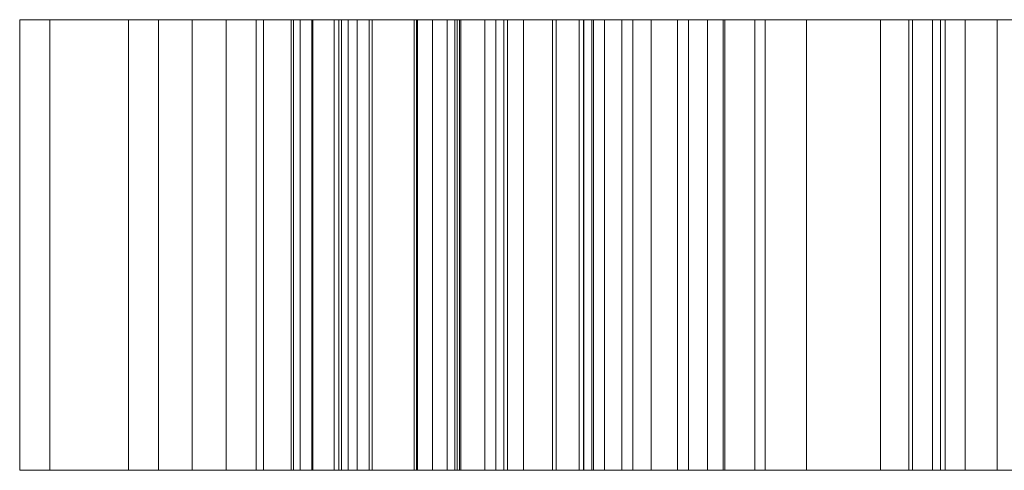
# Model space of a CAD drawing. Header units: inches. Extents: x 15 to 638, y -384 to 556.
# Tile 1050 of 1056: x 587.41 to 596.15, y 455.5 to 459.5. Entities that reach past the tile are written whole.
import ezdxf

# ---------------------------------------------------------------- set-up
doc = ezdxf.new("R2010")
doc.units = ezdxf.units.IN
doc.header["$MEASUREMENT"] = 0
doc.layers.add('A-GENM', color=13, linetype='Continuous', lineweight=9)

# ---------------------------------------------------------------- blocks, each defined once
blk = doc.blocks.new('Signage - Signage-5643857-_3D_')
at = {"layer": 'A-GENM'}
mesh = blk.add_polyface(dxfattribs=at)
corners = [(-5, 6, 4), (-5, -6, 4), (5, -6, 4), (5, 6, 4)]
mesh.append_faces([[corners[k] for k in face] for face in [(0, 1, 2, 3)]])
mesh = blk.add_polyface(dxfattribs=at)
corners = [(5, -6), (-5, -6), (-5, 6), (5, 6)]
mesh.append_faces([[corners[k] for k in face] for face in [(0, 1, 2, 3)]])
mesh = blk.add_polyface(dxfattribs=at)
corners = [(5, 6, 4), (5, 6), (-5, 6), (-5, 6, 4)]
mesh.append_faces([[corners[k] for k in face] for face in [(0, 1, 2, 3)]])
mesh = blk.add_polyface(dxfattribs=at)
corners = [(5, -6, 4), (5, -6), (5, 6), (5, 6, 4)]
mesh.append_faces([[corners[k] for k in face] for face in [(0, 1, 2, 3)]])
mesh = blk.add_polyface(dxfattribs=at)
corners = [(-2.464, 0.3398, 4), (-2.1976, 0.0734, 4), (-0.5088, 1.7622, 4), (-1.0842, -1.0399, 4), (-0.7991, -1.325, 4), (1.3319, 0.806, 4), (1.0655, 1.0723, 4), (-0.6228, -0.6159, 4), (-0.0479, 2.1857, 4), (-0.333, 2.4708, 4)]
mesh.append_faces([[corners[k] for k in face] for face in [(2, 8, 9, 0)]], dxfattribs={"vtx0": -1, "vtx3": -1})
mesh.append_faces([[corners[k] for k in face] for face in [(3, 4, 7)]], dxfattribs={"vtx1": -1, "vtx2": -1})
mesh.append_faces([[corners[k] for k in face] for face in [(7, 8, 2, 3)]], dxfattribs={"vtx1": -1, "vtx3": -1})
mesh.append_faces([[corners[k] for k in face] for face in [(0, 1, 2), (5, 6, 7, 4)]], dxfattribs={"vtx2": -1})
mesh = blk.add_polyface(dxfattribs=at)
corners = [(-2.464, 0.3398), (-0.333, 2.4708), (-0.0479, 2.1857), (-0.6228, -0.6159), (1.0655, 1.0723), (1.3319, 0.806), (-0.7991, -1.325), (-1.0842, -1.0399), (-0.5088, 1.7622), (-2.1976, 0.0734)]
mesh.append_faces([[corners[k] for k in face] for face in [(3, 6, 7, 8)]], dxfattribs={"vtx0": -1, "vtx3": -1})
mesh.append_faces([[corners[k] for k in face] for face in [(2, 3, 8, 1)]], dxfattribs={"vtx1": -1, "vtx2": -1})
mesh.append_faces([[corners[k] for k in face] for face in [(3, 4, 5, 6), (8, 9, 0, 1)]], dxfattribs={"vtx3": -1})
mesh = blk.add_polyface(dxfattribs=at)
corners = [(-0.333, 2.4708, 4), (-0.333, 2.4708), (-2.464, 0.3398), (-2.464, 0.3398, 4)]
mesh.append_faces([[corners[k] for k in face] for face in [(0, 1, 2, 3)]])
mesh = blk.add_polyface(dxfattribs=at)
corners = [(-0.0479, 2.1857, 4), (-0.0479, 2.1857), (-0.333, 2.4708), (-0.333, 2.4708, 4)]
mesh.append_faces([[corners[k] for k in face] for face in [(0, 1, 2, 3)]])
mesh = blk.add_polyface(dxfattribs=at)
corners = [(-0.6228, -0.6159, 4), (-0.6228, -0.6159), (-0.0479, 2.1857), (-0.0479, 2.1857, 4)]
mesh.append_faces([[corners[k] for k in face] for face in [(0, 1, 2, 3)]])
mesh = blk.add_polyface(dxfattribs=at)
corners = [(-2.1976, 0.0734, 4), (-2.1976, 0.0734), (-0.5088, 1.7622), (-0.5088, 1.7622, 4)]
mesh.append_faces([[corners[k] for k in face] for face in [(0, 1, 2, 3)]])
mesh = blk.add_polyface(dxfattribs=at)
corners = [(-0.5088, 1.7622, 4), (-0.5088, 1.7622), (-1.0842, -1.0399), (-1.0842, -1.0399, 4)]
mesh.append_faces([[corners[k] for k in face] for face in [(0, 1, 2, 3)]])
mesh = blk.add_polyface(dxfattribs=at)
corners = [(1.0655, 1.0723, 4), (1.0655, 1.0723), (-0.6228, -0.6159), (-0.6228, -0.6159, 4)]
mesh.append_faces([[corners[k] for k in face] for face in [(0, 1, 2, 3)]])
mesh = blk.add_polyface(dxfattribs=at)
corners = [(1.3319, 0.806, 4), (1.3319, 0.806), (1.0655, 1.0723), (1.0655, 1.0723, 4)]
mesh.append_faces([[corners[k] for k in face] for face in [(0, 1, 2, 3)]])
mesh = blk.add_polyface(dxfattribs=at)
corners = [(-0.7991, -1.325, 4), (-0.7991, -1.325), (1.3319, 0.806), (1.3319, 0.806, 4)]
mesh.append_faces([[corners[k] for k in face] for face in [(0, 1, 2, 3)]])
mesh = blk.add_polyface(dxfattribs=at)
corners = [(-0.5811, -1.543, 4), (-0.2997, -1.8245, 4), (0.6097, -1.402, 4), (1.4874, -2.2797, 4), (1.0655, -3.1897, 4), (1.347, -3.4711, 4), (2.6273, -0.4895, 4), (2.4005, -0.2627, 4), (0.9739, -1.2335, 4), (1.7522, -0.8724, 4), (2.2475, -0.6424, 4), (1.9884, -1.2002, 4), (1.6565, -1.916, 4)]
mesh.append_faces([[corners[k] for k in face] for face in [(6, 12, 5)]], dxfattribs={"vtx0": -1, "vtx1": -1})
mesh.append_faces([[corners[k] for k in face] for face in [(8, 2, 3, 12), (8, 7, 0), (10, 6, 7)]], dxfattribs={"vtx0": -1, "vtx2": -1})
mesh.append_faces([[corners[k] for k in face] for face in [(7, 8, 9, 10), (6, 10, 11, 12)]], dxfattribs={"vtx0": -1, "vtx3": -1})
mesh.append_faces([[corners[k] for k in face] for face in [(0, 1, 2, 8), (3, 4, 5, 12)]], dxfattribs={"vtx2": -1, "vtx3": -1})
mesh = blk.add_polyface(dxfattribs=at)
corners = [(-0.5811, -1.543), (2.4005, -0.2627), (2.6273, -0.4895), (1.347, -3.4711), (1.0655, -3.1897), (1.4874, -2.2797), (0.6097, -1.402), (-0.2997, -1.8245), (0.9739, -1.2335), (1.6565, -1.916), (1.9884, -1.2002), (2.2475, -0.6424), (1.7522, -0.8724)]
mesh.append_faces([[corners[k] for k in face] for face in [(1, 8, 0)]], dxfattribs={"vtx0": -1, "vtx1": -1})
mesh.append_faces([[corners[k] for k in face] for face in [(9, 2, 3), (11, 1, 2)]], dxfattribs={"vtx0": -1, "vtx2": -1})
mesh.append_faces([[corners[k] for k in face] for face in [(2, 9, 10, 11), (1, 11, 12, 8)]], dxfattribs={"vtx0": -1, "vtx3": -1})
mesh.append_faces([[corners[k] for k in face] for face in [(8, 9, 5, 6)]], dxfattribs={"vtx1": -1, "vtx3": -1})
mesh.append_faces([[corners[k] for k in face] for face in [(3, 4, 5, 9), (6, 7, 0, 8)]], dxfattribs={"vtx2": -1, "vtx3": -1})
mesh = blk.add_polyface(dxfattribs=at)
corners = [(2.4005, -0.2627, 4), (2.4005, -0.2627), (-0.5811, -1.543), (-0.5811, -1.543, 4)]
mesh.append_faces([[corners[k] for k in face] for face in [(0, 1, 2, 3)]])
mesh = blk.add_polyface(dxfattribs=at)
corners = [(2.6273, -0.4895, 4), (2.6273, -0.4895), (2.4005, -0.2627), (2.4005, -0.2627, 4)]
mesh.append_faces([[corners[k] for k in face] for face in [(0, 1, 2, 3)]])
mesh = blk.add_polyface(dxfattribs=at)
corners = [(1.347, -3.4711, 4), (1.347, -3.4711), (2.6273, -0.4895), (2.6273, -0.4895, 4)]
mesh.append_faces([[corners[k] for k in face] for face in [(0, 1, 2, 3)]])
mesh = blk.add_polyface(dxfattribs=at)
corners = [(1.7522, -0.8724, 4), (1.7522, -0.8724), (2.2475, -0.6424), (2.2475, -0.6424, 4)]
mesh.append_faces([[corners[k] for k in face] for face in [(0, 1, 2, 3)]])
mesh = blk.add_polyface(dxfattribs=at)
corners = [(2.2475, -0.6424, 4), (2.2475, -0.6424), (1.9884, -1.2002), (1.9884, -1.2002, 4)]
mesh.append_faces([[corners[k] for k in face] for face in [(0, 1, 2, 3)]])
mesh = blk.add_polyface(dxfattribs=at)
corners = [(0.9739, -1.2335, 4), (0.9739, -1.2335), (1.7522, -0.8724), (1.7522, -0.8724, 4)]
mesh.append_faces([[corners[k] for k in face] for face in [(0, 1, 2, 3)]])
mesh = blk.add_polyface(dxfattribs=at)
corners = [(-1.0842, -1.0399, 4), (-1.0842, -1.0399), (-0.7991, -1.325), (-0.7991, -1.325, 4)]
mesh.append_faces([[corners[k] for k in face] for face in [(0, 1, 2, 3)]])
mesh = blk.add_polyface(dxfattribs=at)
corners = [(1.9884, -1.2002, 4), (1.9884, -1.2002), (1.6565, -1.916), (1.6565, -1.916, 4)]
mesh.append_faces([[corners[k] for k in face] for face in [(0, 1, 2, 3)]])
mesh = blk.add_polyface(dxfattribs=at)
corners = [(1.6565, -1.916, 4), (1.6565, -1.916), (0.9739, -1.2335), (0.9739, -1.2335, 4)]
mesh.append_faces([[corners[k] for k in face] for face in [(0, 1, 2, 3)]])
mesh = blk.add_polyface(dxfattribs=at)
corners = [(-0.2997, -1.8245, 4), (-0.2997, -1.8245), (0.6097, -1.402), (0.6097, -1.402, 4)]
mesh.append_faces([[corners[k] for k in face] for face in [(0, 1, 2, 3)]])
mesh = blk.add_polyface(dxfattribs=at)
corners = [(0.6097, -1.402, 4), (0.6097, -1.402), (1.4874, -2.2797), (1.4874, -2.2797, 4)]
mesh.append_faces([[corners[k] for k in face] for face in [(0, 1, 2, 3)]])
mesh = blk.add_polyface(dxfattribs=at)
corners = [(-0.5811, -1.543, 4), (-0.5811, -1.543), (-0.2997, -1.8245), (-0.2997, -1.8245, 4)]
mesh.append_faces([[corners[k] for k in face] for face in [(0, 1, 2, 3)]])
mesh = blk.add_polyface(dxfattribs=at)
corners = [(3.4629, -3.9222, 4), (4.0622, -4.5215, 4), (3.6772, -4.9065, 4), (3.2615, -4.7827, 4), (2.8287, -4.4867, 4), (2.5134, -3.9898, 4), (2.4999, -3.4207, 4), (2.8641, -2.8562, 4), (3.3656, -2.5211, 4), (3.7079, -2.453, 4), (4.0908, -2.5341, 4), (4.4894, -2.8177, 4), (4.7354, -3.1704, 4), (4.801, -3.52, 4), (4.6761, -3.8878, 4), (4.9909, -4.0642, 4), (5.1823, -3.5507, 4), (5.1009, -3.0479, 4), (4.7599, -2.5555, 4), (4.0685, -2.1252, 4), (3.6883, -2.0753, 4), (3.2959, -2.1512, 4), (2.5868, -2.6007, 4), (2.1505, -3.2976, 4), (2.1505, -4.0715, 4), (2.5836, -4.7744, 4), (3.1198, -5.1419, 4), (3.7984, -5.3181, 4), (4.595, -4.5215, 4), (3.7293, -3.6558, 4)]
mesh.append_faces([[corners[k] for k in face] for face in [(10, 19, 9)]], dxfattribs={"vtx0": -1, "vtx1": -1})
mesh.append_faces([[corners[k] for k in face] for face in [(22, 7, 8), (25, 4, 5, 24), (24, 5, 6, 23), (18, 11, 12, 17), (17, 12, 13, 16)]], dxfattribs={"vtx0": -1, "vtx2": -1})
mesh.append_faces([[corners[k] for k in face] for face in [(9, 19, 20, 21)]], dxfattribs={"vtx0": -1, "vtx3": -1})
mesh.append_faces([[corners[k] for k in face] for face in [(15, 16, 13, 14)]], dxfattribs={"vtx1": -1})
mesh.append_faces([[corners[k] for k in face] for face in [(6, 7, 22, 23), (8, 9, 21, 22), (10, 11, 18, 19), (25, 26, 3, 4), (26, 27, 2, 3), (1, 2, 27, 28)]], dxfattribs={"vtx1": -1, "vtx3": -1})
mesh.append_faces([[corners[k] for k in face] for face in [(29, 0, 1, 28)]], dxfattribs={"vtx2": -1})
mesh = blk.add_polyface(dxfattribs=at)
corners = [(3.4629, -3.9222), (3.7293, -3.6558), (4.595, -4.5215), (3.7984, -5.3181), (3.1198, -5.1419), (2.5836, -4.7744), (2.1505, -4.0715), (2.1505, -3.2976), (2.5868, -2.6007), (3.2959, -2.1512), (3.6883, -2.0753), (4.0685, -2.1252), (4.7599, -2.5555), (5.1009, -3.0479), (5.1823, -3.5507), (4.9909, -4.0642), (4.6761, -3.8878), (4.801, -3.52), (4.7354, -3.1704), (4.4894, -2.8177), (4.0908, -2.5341), (3.7079, -2.453), (3.3656, -2.5211), (2.8641, -2.8562), (2.4999, -3.4207), (2.5134, -3.9898), (2.8287, -4.4867), (3.2615, -4.7827), (3.6772, -4.9065), (4.0622, -4.5215)]
mesh.append_faces([[corners[k] for k in face] for face in [(17, 14, 15, 16)]], dxfattribs={"vtx0": -1})
mesh.append_faces([[corners[k] for k in face] for face in [(25, 6, 24), (23, 8, 22), (10, 21, 9)]], dxfattribs={"vtx0": -1, "vtx1": -1})
mesh.append_faces([[corners[k] for k in face] for face in [(3, 28, 29, 2), (28, 3, 4), (18, 12, 13, 17), (17, 13, 14), (8, 23, 24), (12, 19, 20, 11), (11, 20, 21, 10), (12, 18, 19), (9, 21, 22, 8)]], dxfattribs={"vtx0": -1, "vtx2": -1})
mesh.append_faces([[corners[k] for k in face] for face in [(26, 27, 5), (7, 8, 24, 6)]], dxfattribs={"vtx1": -1, "vtx2": -1})
mesh.append_faces([[corners[k] for k in face] for face in [(4, 5, 27, 28), (25, 26, 5, 6)]], dxfattribs={"vtx1": -1, "vtx3": -1})
mesh.append_faces([[corners[k] for k in face] for face in [(29, 0, 1, 2)]], dxfattribs={"vtx3": -1})
mesh = blk.add_polyface(dxfattribs=at)
corners = [(3.6883, -2.0753, 4), (3.6883, -2.0753), (3.2959, -2.1512), (3.2959, -2.1512, 4)]
mesh.append_faces([[corners[k] for k in face] for face in [(0, 1, 2, 3)]])
mesh = blk.add_polyface(dxfattribs=at)
corners = [(4.0685, -2.1252, 4), (4.0685, -2.1252), (3.6883, -2.0753), (3.6883, -2.0753, 4)]
mesh.append_faces([[corners[k] for k in face] for face in [(0, 1, 2, 3)]])
mesh = blk.add_polyface(dxfattribs=at)
corners = [(3.2959, -2.1512, 4), (3.2959, -2.1512), (2.5868, -2.6007), (2.5868, -2.6007, 4)]
mesh.append_faces([[corners[k] for k in face] for face in [(0, 1, 2, 3)]])
mesh = blk.add_polyface(dxfattribs=at)
corners = [(4.7599, -2.5555, 4), (4.7599, -2.5555), (4.0685, -2.1252), (4.0685, -2.1252, 4)]
mesh.append_faces([[corners[k] for k in face] for face in [(0, 1, 2, 3)]])
mesh = blk.add_polyface(dxfattribs=at)
corners = [(1.4874, -2.2797, 4), (1.4874, -2.2797), (1.0655, -3.1897), (1.0655, -3.1897, 4)]
mesh.append_faces([[corners[k] for k in face] for face in [(0, 1, 2, 3)]])
mesh = blk.add_polyface(dxfattribs=at)
corners = [(2.8641, -2.8562, 4), (2.8641, -2.8562), (3.3656, -2.5211), (3.3656, -2.5211, 4)]
mesh.append_faces([[corners[k] for k in face] for face in [(0, 1, 2, 3)]])
mesh = blk.add_polyface(dxfattribs=at)
corners = [(3.3656, -2.5211, 4), (3.3656, -2.5211), (3.7079, -2.453), (3.7079, -2.453, 4)]
mesh.append_faces([[corners[k] for k in face] for face in [(0, 1, 2, 3)]])
mesh = blk.add_polyface(dxfattribs=at)
corners = [(3.7079, -2.453, 4), (3.7079, -2.453), (4.0908, -2.5341), (4.0908, -2.5341, 4)]
mesh.append_faces([[corners[k] for k in face] for face in [(0, 1, 2, 3)]])
mesh = blk.add_polyface(dxfattribs=at)
corners = [(4.0908, -2.5341, 4), (4.0908, -2.5341), (4.4894, -2.8177), (4.4894, -2.8177, 4)]
mesh.append_faces([[corners[k] for k in face] for face in [(0, 1, 2, 3)]])
mesh = blk.add_polyface(dxfattribs=at)
corners = [(2.5868, -2.6007, 4), (2.5868, -2.6007), (2.1505, -3.2976), (2.1505, -3.2976, 4)]
mesh.append_faces([[corners[k] for k in face] for face in [(0, 1, 2, 3)]])
mesh = blk.add_polyface(dxfattribs=at)
corners = [(5.1009, -3.0479, 4), (5.1009, -3.0479), (4.7599, -2.5555), (4.7599, -2.5555, 4)]
mesh.append_faces([[corners[k] for k in face] for face in [(0, 1, 2, 3)]])
mesh = blk.add_polyface(dxfattribs=at)
corners = [(2.4999, -3.4207, 4), (2.4999, -3.4207), (2.8641, -2.8562), (2.8641, -2.8562, 4)]
mesh.append_faces([[corners[k] for k in face] for face in [(0, 1, 2, 3)]])
mesh = blk.add_polyface(dxfattribs=at)
corners = [(4.4894, -2.8177, 4), (4.4894, -2.8177), (4.7354, -3.1704), (4.7354, -3.1704, 4)]
mesh.append_faces([[corners[k] for k in face] for face in [(0, 1, 2, 3)]])
mesh = blk.add_polyface(dxfattribs=at)
corners = [(5.1823, -3.5507, 4), (5.1823, -3.5507), (5.1009, -3.0479), (5.1009, -3.0479, 4)]
mesh.append_faces([[corners[k] for k in face] for face in [(0, 1, 2, 3)]])
mesh = blk.add_polyface(dxfattribs=at)
corners = [(1.0655, -3.1897, 4), (1.0655, -3.1897), (1.347, -3.4711), (1.347, -3.4711, 4)]
mesh.append_faces([[corners[k] for k in face] for face in [(0, 1, 2, 3)]])
mesh = blk.add_polyface(dxfattribs=at)
corners = [(4.7354, -3.1704, 4), (4.7354, -3.1704), (4.801, -3.52), (4.801, -3.52, 4)]
mesh.append_faces([[corners[k] for k in face] for face in [(0, 1, 2, 3)]])
mesh = blk.add_polyface(dxfattribs=at)
corners = [(2.1505, -3.2976, 4), (2.1505, -3.2976), (2.1505, -4.0715), (2.1505, -4.0715, 4)]
mesh.append_faces([[corners[k] for k in face] for face in [(0, 1, 2, 3)]])
mesh = blk.add_polyface(dxfattribs=at)
corners = [(2.5134, -3.9898, 4), (2.5134, -3.9898), (2.4999, -3.4207), (2.4999, -3.4207, 4)]
mesh.append_faces([[corners[k] for k in face] for face in [(0, 1, 2, 3)]])
mesh = blk.add_polyface(dxfattribs=at)
corners = [(4.801, -3.52, 4), (4.801, -3.52), (4.6761, -3.8878), (4.6761, -3.8878, 4)]
mesh.append_faces([[corners[k] for k in face] for face in [(0, 1, 2, 3)]])
mesh = blk.add_polyface(dxfattribs=at)
corners = [(4.9909, -4.0642, 4), (4.9909, -4.0642), (5.1823, -3.5507), (5.1823, -3.5507, 4)]
mesh.append_faces([[corners[k] for k in face] for face in [(0, 1, 2, 3)]])
mesh = blk.add_polyface(dxfattribs=at)
corners = [(3.7293, -3.6558, 4), (3.7293, -3.6558), (3.4629, -3.9222), (3.4629, -3.9222, 4)]
mesh.append_faces([[corners[k] for k in face] for face in [(0, 1, 2, 3)]])
mesh = blk.add_polyface(dxfattribs=at)
corners = [(4.595, -4.5215, 4), (4.595, -4.5215), (3.7293, -3.6558), (3.7293, -3.6558, 4)]
mesh.append_faces([[corners[k] for k in face] for face in [(0, 1, 2, 3)]])
mesh = blk.add_polyface(dxfattribs=at)
corners = [(3.4629, -3.9222, 4), (3.4629, -3.9222), (4.0622, -4.5215), (4.0622, -4.5215, 4)]
mesh.append_faces([[corners[k] for k in face] for face in [(0, 1, 2, 3)]])
mesh = blk.add_polyface(dxfattribs=at)
corners = [(3.929, -6.0532, 4), (5.494, -7.6181, 4), (5.7604, -7.3518, 4), (4.4618, -6.0532, 4), (5.161, -5.354, 4), (6.3597, -6.5526, 4), (6.6261, -6.2863, 4), (5.4274, -5.0876, 4), (6.06, -4.4549, 4), (7.3253, -5.7202, 4), (7.5917, -5.4538, 4), (6.06, -3.9222, 4)]
mesh.append_faces([[corners[k] for k in face] for face in [(3, 0, 1, 2)]], dxfattribs={"vtx0": -1})
mesh.append_faces([[corners[k] for k in face] for face in [(0, 3, 4, 11)]], dxfattribs={"vtx0": -1, "vtx2": -1})
mesh.append_faces([[corners[k] for k in face] for face in [(10, 11, 8, 9), (6, 7, 4, 5)]], dxfattribs={"vtx1": -1})
mesh.append_faces([[corners[k] for k in face] for face in [(7, 8, 11, 4)]], dxfattribs={"vtx1": -1, "vtx2": -1, "vtx3": -1})
mesh = blk.add_polyface(dxfattribs=at)
corners = [(3.929, -6.0532), (6.06, -3.9222), (7.5917, -5.4538), (7.3253, -5.7202), (6.06, -4.4549), (5.4274, -5.0876), (6.6261, -6.2863), (6.3597, -6.5526), (5.161, -5.354), (4.4618, -6.0532), (5.7604, -7.3518), (5.494, -7.6181)]
mesh.append_faces([[corners[k] for k in face] for face in [(1, 4, 5, 8)]], dxfattribs={"vtx0": -1, "vtx2": -1, "vtx3": -1})
mesh.append_faces([[corners[k] for k in face] for face in [(8, 9, 0, 1)]], dxfattribs={"vtx1": -1, "vtx3": -1})
mesh.append_faces([[corners[k] for k in face] for face in [(2, 3, 4, 1), (6, 7, 8, 5)]], dxfattribs={"vtx2": -1})
mesh.append_faces([[corners[k] for k in face] for face in [(9, 10, 11, 0)]], dxfattribs={"vtx3": -1})
mesh = blk.add_polyface(dxfattribs=at)
corners = [(6.06, -3.9222, 4), (6.06, -3.9222), (3.929, -6.0532), (3.929, -6.0532, 4)]
mesh.append_faces([[corners[k] for k in face] for face in [(0, 1, 2, 3)]])
mesh = blk.add_polyface(dxfattribs=at)
corners = [(4.6761, -3.8878, 4), (4.6761, -3.8878), (4.9909, -4.0642), (4.9909, -4.0642, 4)]
mesh.append_faces([[corners[k] for k in face] for face in [(0, 1, 2, 3)]])
mesh = blk.add_polyface(dxfattribs=at)
corners = [(7.5917, -5.4538, 4), (7.5917, -5.4538), (6.06, -3.9222), (6.06, -3.9222, 4)]
mesh.append_faces([[corners[k] for k in face] for face in [(0, 1, 2, 3)]])
mesh = blk.add_polyface(dxfattribs=at)
corners = [(2.8287, -4.4867, 4), (2.8287, -4.4867), (2.5134, -3.9898), (2.5134, -3.9898, 4)]
mesh.append_faces([[corners[k] for k in face] for face in [(0, 1, 2, 3)]])
mesh = blk.add_polyface(dxfattribs=at)
corners = [(2.1505, -4.0715, 4), (2.1505, -4.0715), (2.5836, -4.7744), (2.5836, -4.7744, 4)]
mesh.append_faces([[corners[k] for k in face] for face in [(0, 1, 2, 3)]])
mesh = blk.add_polyface(dxfattribs=at)
corners = [(5.4274, -5.0876, 4), (5.4274, -5.0876), (6.06, -4.4549), (6.06, -4.4549, 4)]
mesh.append_faces([[corners[k] for k in face] for face in [(0, 1, 2, 3)]])
mesh = blk.add_polyface(dxfattribs=at)
corners = [(6.06, -4.4549, 4), (6.06, -4.4549), (7.3253, -5.7202), (7.3253, -5.7202, 4)]
mesh.append_faces([[corners[k] for k in face] for face in [(0, 1, 2, 3)]])
mesh = blk.add_polyface(dxfattribs=at)
corners = [(3.2615, -4.7827, 4), (3.2615, -4.7827), (2.8287, -4.4867), (2.8287, -4.4867, 4)]
mesh.append_faces([[corners[k] for k in face] for face in [(0, 1, 2, 3)]])
mesh = blk.add_polyface(dxfattribs=at)
corners = [(4.0622, -4.5215, 4), (4.0622, -4.5215), (3.6772, -4.9065), (3.6772, -4.9065, 4)]
mesh.append_faces([[corners[k] for k in face] for face in [(0, 1, 2, 3)]])
mesh = blk.add_polyface(dxfattribs=at)
corners = [(3.7984, -5.3181, 4), (3.7984, -5.3181), (4.595, -4.5215), (4.595, -4.5215, 4)]
mesh.append_faces([[corners[k] for k in face] for face in [(0, 1, 2, 3)]])
mesh = blk.add_polyface(dxfattribs=at)
corners = [(2.5836, -4.7744, 4), (2.5836, -4.7744), (3.1198, -5.1419), (3.1198, -5.1419, 4)]
mesh.append_faces([[corners[k] for k in face] for face in [(0, 1, 2, 3)]])
mesh = blk.add_polyface(dxfattribs=at)
corners = [(3.6772, -4.9065, 4), (3.6772, -4.9065), (3.2615, -4.7827), (3.2615, -4.7827, 4)]
mesh.append_faces([[corners[k] for k in face] for face in [(0, 1, 2, 3)]])
mesh = blk.add_polyface(dxfattribs=at)
corners = [(3.1198, -5.1419, 4), (3.1198, -5.1419), (3.7984, -5.3181), (3.7984, -5.3181, 4)]
mesh.append_faces([[corners[k] for k in face] for face in [(0, 1, 2, 3)]])
mesh = blk.add_polyface(dxfattribs=at)
corners = [(6.6261, -6.2863, 4), (6.6261, -6.2863), (5.4274, -5.0876), (5.4274, -5.0876, 4)]
mesh.append_faces([[corners[k] for k in face] for face in [(0, 1, 2, 3)]])
mesh = blk.add_polyface(dxfattribs=at)
corners = [(4.4618, -6.0532, 4), (4.4618, -6.0532), (5.161, -5.354), (5.161, -5.354, 4)]
mesh.append_faces([[corners[k] for k in face] for face in [(0, 1, 2, 3)]])
mesh = blk.add_polyface(dxfattribs=at)
corners = [(5.161, -5.354, 4), (5.161, -5.354), (6.3597, -6.5526), (6.3597, -6.5526, 4)]
mesh.append_faces([[corners[k] for k in face] for face in [(0, 1, 2, 3)]])
mesh = blk.add_polyface(dxfattribs=at)
corners = [(7.3253, -5.7202, 4), (7.3253, -5.7202), (7.5917, -5.4538), (7.5917, -5.4538, 4)]
mesh.append_faces([[corners[k] for k in face] for face in [(0, 1, 2, 3)]])
mesh = blk.add_polyface(dxfattribs=at)
corners = [(-5, -6, 4), (-5, -6), (5, -6), (5, -6, 4)]
mesh.append_faces([[corners[k] for k in face] for face in [(0, 1, 2, 3)]])
mesh = blk.add_polyface(dxfattribs=at)
corners = [(3.929, -6.0532, 4), (3.929, -6.0532), (5.494, -7.6181), (5.494, -7.6181, 4)]
mesh.append_faces([[corners[k] for k in face] for face in [(0, 1, 2, 3)]])
mesh = blk.add_polyface(dxfattribs=at)
corners = [(5.7604, -7.3518, 4), (5.7604, -7.3518), (4.4618, -6.0532), (4.4618, -6.0532, 4)]
mesh.append_faces([[corners[k] for k in face] for face in [(0, 1, 2, 3)]])
mesh = blk.add_polyface(dxfattribs=at)
corners = [(6.3597, -6.5526, 4), (6.3597, -6.5526), (6.6261, -6.2863), (6.6261, -6.2863, 4)]
mesh.append_faces([[corners[k] for k in face] for face in [(0, 1, 2, 3)]])
mesh = blk.add_polyface(dxfattribs=at)
corners = [(5.494, -7.6181, 4), (5.494, -7.6181), (5.7604, -7.3518), (5.7604, -7.3518, 4)]
mesh.append_faces([[corners[k] for k in face] for face in [(0, 1, 2, 3)]])

msp = doc.modelspace()

# ---------------------------------------------------------------- block references
at = {"layer": 'A-GENM', "extrusion": (0, 1, 0)}
msp.add_blockref('Signage - Signage-5643857-_3D_', (-595, 52.5, 455.5), dxfattribs=at)

doc.saveas('drawing.dxf')
